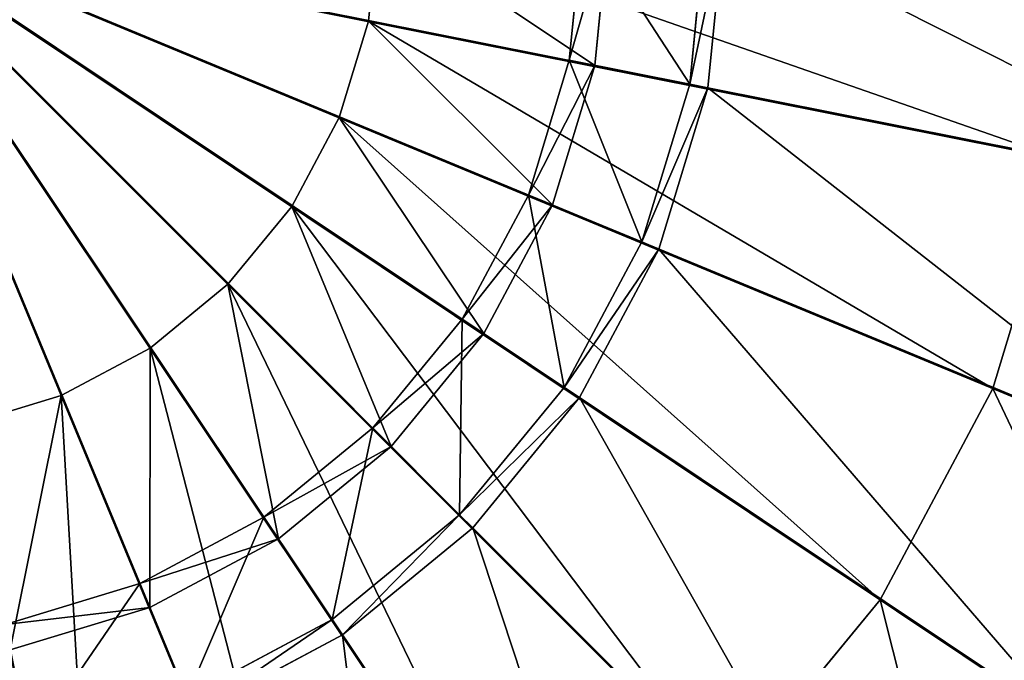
# Model space of a CAD drawing. Extents: x 0 to 35.8, y 0 to 27.5.
# Tile 264 of 285: x 29.5 to 30.8, y 17.6 to 18.4. Entities that reach past the tile are written whole.
import ezdxf

# ---------------------------------------------------------------- set-up
doc = ezdxf.new("R2010")
doc.units = 0
doc.header["$MEASUREMENT"] = 0
doc.layers.get('0').update_dxf_attribs({"color": 13, "linetype": 'CONTINUOUS'})
for name, color, linetype in [('GAS_ELEMENTS_2', 254, 'CONTINUOUS'), ('GAS_ELEMENTS_2_1', 250, 'CONTINUOUS'), ('RGM8058UC_-_BODY', 252, 'CONTINUOUS')]:
    doc.layers.add(name, color=color, linetype=linetype)

# ---------------------------------------------------------------- blocks, each defined once
blk = doc.blocks.new('RGM8658UC_TRADECAD_V06_DXF')
at = {"layer": 'GAS_ELEMENTS_2', "color": 0}
for p, q in [((30.0666, 16.6233, 6.0313), (29.2675, 18.5524, 6.0313)), ((30.0666, 16.6233, 6.0313), (29.2675, 18.5524, 6.0313)), ((30.4276, 16.8163, 6.0313), (29.2675, 18.5524, 6.0313)), ((30.4276, 16.8163, 6.0313), (29.2675, 18.5524, 6.0313)), ((30.744, 17.0759, 6.0313), (29.2675, 18.5524, 6.0313)), ((30.744, 17.0759, 6.0313), (29.2675, 18.5524, 6.0313)), ((31.0037, 17.3923, 6.0313), (29.2675, 18.5524, 6.0313)), ((31.0037, 17.3923, 6.0313), (29.2675, 18.5524, 6.0313)), ((31.1966, 17.7533, 6.0313), (29.2675, 18.5524, 6.0313)), ((31.1966, 17.7533, 6.0313), (29.2675, 18.5524, 6.0313)), ((31.3154, 18.145, 6.0313), (29.2675, 18.5524, 6.0313)), ((31.3154, 18.145, 6.0313), (29.2675, 18.5524, 6.0313)), ((29.9267, 18.4216, 6.5366), (29.9396, 18.5527, 6.5366)), ((29.9267, 18.4216, 6.5366), (29.9396, 18.5527, 6.5366)), ((29.9267, 18.4216, 6.7104), (29.9396, 18.5527, 6.7104)), ((29.9267, 18.4216, 6.7104), (29.9396, 18.5527, 6.7104)), ((30.2073, 18.5536, 7.2614), (30.1892, 18.3704, 7.2614)), ((30.1892, 18.3704, 7.0512), (30.2073, 18.5536, 7.0512)), ((30.1892, 18.3704, 7.0512), (30.2073, 18.5536, 7.0512)), ((30.2073, 18.5536, 7.2614), (30.1892, 18.3704, 7.2614)), ((30.2226, 18.3638, 6.7104), (30.2413, 18.5536, 6.7104)), ((30.2226, 18.3638, 6.7104), (30.2413, 18.5536, 6.7104)), ((30.3468, 18.3391, 7.2614), (30.3679, 18.5536, 7.2614)), ((30.3468, 18.3391, 7.2614), (30.3679, 18.5536, 7.2614)), ((29.8884, 18.2956, 6.5366), (29.9267, 18.4216, 6.5366)), ((29.8884, 18.2956, 6.5366), (29.9267, 18.4216, 6.5366)), ((29.8884, 18.2956, 6.7104), (29.9267, 18.4216, 6.7104)), ((29.8884, 18.2956, 6.7104), (29.9267, 18.4216, 6.7104)), ((29.9267, 18.4216, 6.5366), (30.8342, 18.2407, 6.5366)), ((29.9267, 18.4216, 6.5366), (30.8342, 18.2407, 6.5366)), ((29.9267, 18.4216, 6.7104), (29.9267, 18.4216, 6.5366)), ((29.9267, 18.4216, 6.7104), (29.9267, 18.4216, 6.5366)), ((30.2226, 18.3638, 6.7104), (29.9267, 18.4216, 6.7104)), ((30.2226, 18.3638, 6.7104), (29.9267, 18.4216, 6.7104)), ((30.1892, 18.3704, 7.2614), (30.1358, 18.1942, 7.2614)), ((30.1358, 18.1942, 7.0512), (30.1892, 18.3704, 7.0512)), ((30.1358, 18.1942, 7.0512), (30.1892, 18.3704, 7.0512)), ((30.1892, 18.3704, 7.2614), (30.1358, 18.1942, 7.2614)), ((30.1892, 18.3704, 7.2614), (30.3468, 18.3391, 7.2614)), ((30.1892, 18.3704, 7.2614), (30.3468, 18.3391, 7.2614)), ((30.1892, 18.3704, 7.0512), (30.2226, 18.3638, 6.7104)), ((30.1892, 18.3704, 7.0512), (30.2226, 18.3638, 6.7104)), ((30.1892, 18.3704, 7.2614), (30.1892, 18.3704, 7.0512)), ((30.1892, 18.3704, 7.2614), (30.1892, 18.3704, 7.0512)), ((30.1672, 18.1812, 6.7104), (30.2226, 18.3638, 6.7104)), ((30.1672, 18.1812, 6.7104), (30.2226, 18.3638, 6.7104)), ((30.2842, 18.1328, 7.2614), (30.3468, 18.3391, 7.2614)), ((30.2842, 18.1328, 7.2614), (30.3468, 18.3391, 7.2614)), ((30.3468, 18.3391, 7.2614), (30.3705, 18.3344, 7.444)), ((30.3468, 18.3391, 7.2614), (30.3705, 18.3344, 7.444)), ((29.8263, 18.1794, 6.5366), (29.8884, 18.2956, 6.5366)), ((29.8263, 18.1794, 6.5366), (29.8884, 18.2956, 6.5366)), ((29.8263, 18.1794, 6.7104), (29.8884, 18.2956, 6.7104)), ((29.8263, 18.1794, 6.7104), (29.8884, 18.2956, 6.7104)), ((29.8884, 18.2956, 6.5366), (30.7433, 17.9411, 6.5366)), ((29.8884, 18.2956, 6.5366), (30.7433, 17.9411, 6.5366)), ((29.8884, 18.2956, 6.7104), (29.8884, 18.2956, 6.5366)), ((29.8884, 18.2956, 6.7104), (29.8884, 18.2956, 6.5366)), ((30.1672, 18.1812, 6.7104), (29.8884, 18.2956, 6.7104)), ((30.1672, 18.1812, 6.7104), (29.8884, 18.2956, 6.7104)), ((30.7433, 17.9411, 6.5366), (30.8342, 18.2407, 6.5366)), ((30.7433, 17.9411, 6.5366), (30.8342, 18.2407, 6.5366)), ((30.1358, 18.1942, 7.2614), (30.049, 18.0319, 7.2614)), ((30.049, 18.0319, 7.0512), (30.1358, 18.1942, 7.0512)), ((30.049, 18.0319, 7.0512), (30.1358, 18.1942, 7.0512)), ((30.1358, 18.1942, 7.2614), (30.049, 18.0319, 7.2614)), ((30.1358, 18.1942, 7.2614), (30.2842, 18.1328, 7.2614)), ((30.1358, 18.1942, 7.2614), (30.2842, 18.1328, 7.2614)), ((30.1358, 18.1942, 7.0512), (30.1672, 18.1812, 6.7104)), ((30.1358, 18.1942, 7.0512), (30.1672, 18.1812, 6.7104)), ((30.1358, 18.1942, 7.2614), (30.1358, 18.1942, 7.0512)), ((30.1358, 18.1942, 7.2614), (30.1358, 18.1942, 7.0512)), ((29.7428, 18.0776, 6.5366), (29.8263, 18.1794, 6.5366)), ((29.7428, 18.0776, 6.5366), (29.8263, 18.1794, 6.5366)), ((29.7428, 18.0776, 6.7104), (29.8263, 18.1794, 6.7104)), ((29.7428, 18.0776, 6.7104), (29.8263, 18.1794, 6.7104)), ((29.8263, 18.1794, 6.5366), (30.5957, 17.6649, 6.5366)), ((29.8263, 18.1794, 6.5366), (30.5957, 17.6649, 6.5366)), ((29.8263, 18.1794, 6.7104), (29.8263, 18.1794, 6.5366)), ((29.8263, 18.1794, 6.7104), (29.8263, 18.1794, 6.5366)), ((30.0773, 18.013, 6.7104), (29.8263, 18.1794, 6.7104)), ((30.0773, 18.013, 6.7104), (29.8263, 18.1794, 6.7104)), ((30.0773, 18.013, 6.7104), (30.1672, 18.1812, 6.7104)), ((30.0773, 18.013, 6.7104), (30.1672, 18.1812, 6.7104)), ((30.1826, 17.9426, 7.2614), (30.2842, 18.1328, 7.2614)), ((30.1826, 17.9426, 7.2614), (30.2842, 18.1328, 7.2614)), ((30.2842, 18.1328, 7.2614), (30.3065, 18.1235, 7.444)), ((30.2842, 18.1328, 7.2614), (30.3065, 18.1235, 7.444)), ((29.641, 17.994, 6.5366), (29.7428, 18.0776, 6.5366)), ((29.641, 17.994, 6.5366), (29.7428, 18.0776, 6.5366)), ((29.641, 17.994, 6.7104), (29.7428, 18.0776, 6.7104)), ((29.641, 17.994, 6.7104), (29.7428, 18.0776, 6.7104)), ((29.7428, 18.0776, 6.5366), (30.397, 17.4229, 6.5366)), ((29.7428, 18.0776, 6.5366), (30.397, 17.4229, 6.5366)), ((29.7428, 18.0776, 6.7104), (29.7428, 18.0776, 6.5366)), ((29.7428, 18.0776, 6.7104), (29.7428, 18.0776, 6.5366)), ((29.9563, 17.8655, 6.7104), (29.7428, 18.0776, 6.7104)), ((29.9563, 17.8655, 6.7104), (29.7428, 18.0776, 6.7104)), ((30.049, 18.0319, 7.2614), (29.9322, 17.8896, 7.2614)), ((29.9322, 17.8896, 7.0512), (30.049, 18.0319, 7.0512)), ((29.9322, 17.8896, 7.0512), (30.049, 18.0319, 7.0512)), ((30.049, 18.0319, 7.2614), (29.9322, 17.8896, 7.2614)), ((30.049, 18.0319, 7.2614), (30.1826, 17.9426, 7.2614)), ((30.049, 18.0319, 7.2614), (30.1826, 17.9426, 7.2614)), ((30.049, 18.0319, 7.0512), (30.0773, 18.013, 6.7104)), ((30.049, 18.0319, 7.0512), (30.0773, 18.013, 6.7104)), ((30.049, 18.0319, 7.2614), (30.049, 18.0319, 7.0512)), ((30.049, 18.0319, 7.2614), (30.049, 18.0319, 7.0512)), ((29.9563, 17.8655, 6.7104), (30.0773, 18.013, 6.7104)), ((29.9563, 17.8655, 6.7104), (30.0773, 18.013, 6.7104)), ((29.5248, 17.932, 6.5366), (29.641, 17.994, 6.5366)), ((29.5248, 17.932, 6.5366), (29.641, 17.994, 6.5366)), ((29.5248, 17.932, 6.7104), (29.641, 17.994, 6.7104)), ((29.5248, 17.932, 6.7104), (29.641, 17.994, 6.7104)), ((29.641, 17.994, 6.5366), (30.155, 17.2242, 6.5366)), ((29.641, 17.994, 6.5366), (30.155, 17.2242, 6.5366)), ((29.641, 17.994, 6.7104), (29.641, 17.994, 6.5366)), ((29.641, 17.994, 6.7104), (29.641, 17.994, 6.5366)), ((29.8088, 17.7445, 6.7104), (29.641, 17.994, 6.7104)), ((29.8088, 17.7445, 6.7104), (29.641, 17.994, 6.7104)), ((30.0458, 17.776, 7.2614), (30.1826, 17.9426, 7.2614)), ((30.0458, 17.776, 7.2614), (30.1826, 17.9426, 7.2614)), ((30.1826, 17.9426, 7.2614), (30.2027, 17.9292, 7.444)), ((30.1826, 17.9426, 7.2614), (30.2027, 17.9292, 7.444)), ((29.3988, 17.8937, 6.5366), (29.5248, 17.932, 6.5366)), ((29.3988, 17.8937, 6.5366), (29.5248, 17.932, 6.5366)), ((29.3988, 17.8937, 6.7104), (29.5248, 17.932, 6.7104)), ((29.3988, 17.8937, 6.7104), (29.5248, 17.932, 6.7104)), ((29.5248, 17.932, 6.5366), (29.8788, 17.0766, 6.5366)), ((29.5248, 17.932, 6.5366), (29.8788, 17.0766, 6.5366)), ((29.5248, 17.932, 6.7104), (29.5248, 17.932, 6.5366)), ((29.5248, 17.932, 6.7104), (29.5248, 17.932, 6.5366)), ((29.6406, 17.6546, 6.7104), (29.5248, 17.932, 6.7104)), ((29.6406, 17.6546, 6.7104), (29.5248, 17.932, 6.7104)), ((30.5957, 17.6649, 6.5366), (30.7433, 17.9411, 6.5366)), ((30.5957, 17.6649, 6.5366), (30.7433, 17.9411, 6.5366)), ((30.7433, 17.9411, 6.5366), (31.1966, 17.7533, 6.0313)), ((30.7433, 17.9411, 6.5366), (31.1966, 17.7533, 6.0313)), ((29.9322, 17.8896, 7.2614), (29.7899, 17.7728, 7.2614)), ((29.7899, 17.7728, 7.0512), (29.9322, 17.8896, 7.0512)), ((29.7899, 17.7728, 7.0512), (29.9322, 17.8896, 7.0512)), ((29.9322, 17.8896, 7.2614), (29.7899, 17.7728, 7.2614)), ((29.9322, 17.8896, 7.2614), (30.0458, 17.776, 7.2614)), ((29.9322, 17.8896, 7.2614), (30.0458, 17.776, 7.2614)), ((29.9322, 17.8896, 7.0512), (29.9563, 17.8655, 6.7104)), ((29.9322, 17.8896, 7.0512), (29.9563, 17.8655, 6.7104)), ((29.9322, 17.8896, 7.2614), (29.9322, 17.8896, 7.0512)), ((29.9322, 17.8896, 7.2614), (29.9322, 17.8896, 7.0512)), ((29.8088, 17.7445, 6.7104), (29.9563, 17.8655, 6.7104)), ((29.8088, 17.7445, 6.7104), (29.9563, 17.8655, 6.7104)), ((29.8792, 17.6392, 7.2614), (30.0458, 17.776, 7.2614)), ((29.8792, 17.6392, 7.2614), (30.0458, 17.776, 7.2614)), ((30.0458, 17.776, 7.2614), (30.0629, 17.7589, 7.444)), ((30.0458, 17.776, 7.2614), (30.0629, 17.7589, 7.444)), ((29.7899, 17.7728, 7.2614), (29.6276, 17.686, 7.2614)), ((29.6276, 17.686, 7.0512), (29.7899, 17.7728, 7.0512)), ((29.6276, 17.686, 7.0512), (29.7899, 17.7728, 7.0512)), ((29.7899, 17.7728, 7.2614), (29.6276, 17.686, 7.2614)), ((29.7899, 17.7728, 7.2614), (29.8792, 17.6392, 7.2614)), ((29.7899, 17.7728, 7.2614), (29.8792, 17.6392, 7.2614)), ((29.7899, 17.7728, 7.0512), (29.8088, 17.7445, 6.7104)), ((29.7899, 17.7728, 7.0512), (29.8088, 17.7445, 6.7104)), ((29.7899, 17.7728, 7.2614), (29.7899, 17.7728, 7.0512)), ((29.7899, 17.7728, 7.2614), (29.7899, 17.7728, 7.0512)), ((29.6406, 17.6546, 6.7104), (29.8088, 17.7445, 6.7104)), ((29.6406, 17.6546, 6.7104), (29.8088, 17.7445, 6.7104)), ((29.6276, 17.686, 7.2614), (29.4514, 17.6326, 7.2614)), ((29.4514, 17.6326, 7.0512), (29.6276, 17.686, 7.0512)), ((29.4514, 17.6326, 7.0512), (29.6276, 17.686, 7.0512)), ((29.6276, 17.686, 7.2614), (29.4514, 17.6326, 7.2614)), ((29.6276, 17.686, 7.2614), (29.689, 17.5376, 7.2614)), ((29.6276, 17.686, 7.2614), (29.689, 17.5376, 7.2614)), ((29.6276, 17.686, 7.0512), (29.6406, 17.6546, 6.7104)), ((29.6276, 17.686, 7.0512), (29.6406, 17.6546, 6.7104)), ((29.6276, 17.686, 7.2614), (29.6276, 17.686, 7.0512)), ((29.6276, 17.686, 7.2614), (29.6276, 17.686, 7.0512)), ((30.397, 17.4229, 6.5366), (30.5957, 17.6649, 6.5366)), ((30.397, 17.4229, 6.5366), (30.5957, 17.6649, 6.5366)), ((30.5957, 17.6649, 6.5366), (31.0037, 17.3923, 6.0313)), ((30.5957, 17.6649, 6.5366), (31.0037, 17.3923, 6.0313)), ((29.458, 17.5992, 6.7104), (29.6406, 17.6546, 6.7104)), ((29.458, 17.5992, 6.7104), (29.6406, 17.6546, 6.7104)), ((29.689, 17.5376, 7.2614), (29.8792, 17.6392, 7.2614)), ((29.689, 17.5376, 7.2614), (29.8792, 17.6392, 7.2614)), ((29.8792, 17.6392, 7.2614), (29.8926, 17.6191, 7.444)), ((29.8792, 17.6392, 7.2614), (29.8926, 17.6191, 7.444))]:
    blk.add_line(p, q, dxfattribs=at)
at = {"layer": 'GAS_ELEMENTS_2_1', "color": 0}
for p, q in [((31.0428, 18.2006, 7.6431), (29.2682, 18.5536, 7.6431)), ((30.9398, 17.8612, 7.6431), (29.2682, 18.5536, 7.6431)), ((31.0428, 18.2006, 7.6431), (29.2682, 18.5536, 7.6431)), ((30.7726, 17.5484, 7.6431), (29.2682, 18.5536, 7.6431)), ((30.9398, 17.8612, 7.6431), (29.2682, 18.5536, 7.6431)), ((30.5476, 17.2742, 7.6431), (29.2682, 18.5536, 7.6431)), ((30.7726, 17.5484, 7.6431), (29.2682, 18.5536, 7.6431)), ((30.2734, 17.0492, 7.6431), (29.2682, 18.5536, 7.6431)), ((30.5476, 17.2742, 7.6431), (29.2682, 18.5536, 7.6431)), ((29.9606, 16.882, 7.6431), (29.2682, 18.5536, 7.6431)), ((30.2734, 17.0492, 7.6431), (29.2682, 18.5536, 7.6431)), ((29.9606, 16.882, 7.6431), (29.2682, 18.5536, 7.6431)), ((30.3705, 18.3344, 7.444), (30.3921, 18.5536, 7.444)), ((30.3705, 18.3344, 7.444), (30.3921, 18.5536, 7.444)), ((30.3065, 18.1235, 7.444), (30.3705, 18.3344, 7.444)), ((30.3065, 18.1235, 7.444), (30.3705, 18.3344, 7.444)), ((30.3705, 18.3344, 7.444), (31.1245, 18.1844, 7.444)), ((30.3705, 18.3344, 7.444), (31.1245, 18.1844, 7.444)), ((30.2027, 17.9292, 7.444), (30.3065, 18.1235, 7.444)), ((30.2027, 17.9292, 7.444), (30.3065, 18.1235, 7.444)), ((30.3065, 18.1235, 7.444), (31.0168, 17.8293, 7.444)), ((30.3065, 18.1235, 7.444), (31.0168, 17.8293, 7.444)), ((30.0629, 17.7589, 7.444), (30.2027, 17.9292, 7.444)), ((30.0629, 17.7589, 7.444), (30.2027, 17.9292, 7.444)), ((30.2027, 17.9292, 7.444), (30.8419, 17.5021, 7.444)), ((30.2027, 17.9292, 7.444), (30.8419, 17.5021, 7.444)), ((29.8926, 17.6191, 7.444), (30.0629, 17.7589, 7.444)), ((29.8926, 17.6191, 7.444), (30.0629, 17.7589, 7.444)), ((30.0629, 17.7589, 7.444), (30.6065, 17.2153, 7.444)), ((30.0629, 17.7589, 7.444), (30.6065, 17.2153, 7.444)), ((29.6983, 17.5153, 7.444), (29.8926, 17.6191, 7.444)), ((29.6983, 17.5153, 7.444), (29.8926, 17.6191, 7.444)), ((29.8926, 17.6191, 7.444), (30.3197, 16.9799, 7.444)), ((29.8926, 17.6191, 7.444), (30.3197, 16.9799, 7.444))]:
    blk.add_line(p, q, dxfattribs=at)
at = {"layer": 'GAS_ELEMENTS_2', "color": 254}
mesh = blk.add_polyface(dxfattribs=at)
corners = [(29.6749, 16.5045, 6.0313), (29.2675, 18.5524, 6.0313), (29.2675, 16.4644, 6.0313)]
mesh.append_faces([[corners[k] for k in face] for face in [(0, 1, 2)]], dxfattribs={"color": 254})
mesh = blk.add_polyface(dxfattribs=at)
corners = [(30.0666, 16.6233, 6.0313), (29.2675, 18.5524, 6.0313), (29.6749, 16.5045, 6.0313)]
mesh.append_faces([[corners[k] for k in face] for face in [(0, 1, 2)]], dxfattribs={"color": 254})
mesh = blk.add_polyface(dxfattribs=at)
corners = [(30.4276, 16.8163, 6.0313), (29.2675, 18.5524, 6.0313), (30.0666, 16.6233, 6.0313)]
mesh.append_faces([[corners[k] for k in face] for face in [(0, 1, 2)]], dxfattribs={"color": 254})
mesh = blk.add_polyface(dxfattribs=at)
corners = [(30.744, 17.0759, 6.0313), (29.2675, 18.5524, 6.0313), (30.4276, 16.8163, 6.0313)]
mesh.append_faces([[corners[k] for k in face] for face in [(0, 1, 2)]], dxfattribs={"color": 254})
mesh = blk.add_polyface(dxfattribs=at)
corners = [(31.0037, 17.3923, 6.0313), (29.2675, 18.5524, 6.0313), (30.744, 17.0759, 6.0313)]
mesh.append_faces([[corners[k] for k in face] for face in [(0, 1, 2)]], dxfattribs={"color": 254})
mesh = blk.add_polyface(dxfattribs=at)
corners = [(31.1966, 17.7533, 6.0313), (29.2675, 18.5524, 6.0313), (31.0037, 17.3923, 6.0313)]
mesh.append_faces([[corners[k] for k in face] for face in [(0, 1, 2)]], dxfattribs={"color": 254})
mesh = blk.add_polyface(dxfattribs=at)
corners = [(31.3154, 18.145, 6.0313), (29.2675, 18.5524, 6.0313), (31.1966, 17.7533, 6.0313)]
mesh.append_faces([[corners[k] for k in face] for face in [(0, 1, 2)]], dxfattribs={"color": 254})
mesh = blk.add_polyface(dxfattribs=at)
corners = [(31.3555, 18.5524, 6.0313), (29.2675, 18.5524, 6.0313), (31.3154, 18.145, 6.0313)]
mesh.append_faces([[corners[k] for k in face] for face in [(0, 1, 2)]], dxfattribs={"color": 254})
mesh = blk.add_polyface(dxfattribs=at)
corners = [(30.2226, 18.3638, 6.7104), (29.9396, 18.5527, 6.7104), (29.9267, 18.4216, 6.7104), (30.2413, 18.5536, 6.7104)]
mesh.append_faces([[corners[k] for k in face] for face in [(0, 1, 2), (1, 0, 3)]], dxfattribs={"vtx0": -1, "color": 254})
mesh = blk.add_polyface(dxfattribs=at)
corners = [(29.9396, 18.5527, 6.5366), (30.8342, 18.2407, 6.5366), (29.9267, 18.4216, 6.5366), (30.8649, 18.5524, 6.5366)]
mesh.append_faces([[corners[k] for k in face] for face in [(0, 1, 2), (1, 0, 3)]], dxfattribs={"vtx0": -1, "color": 254})
mesh = blk.add_polyface(dxfattribs=at)
corners = [(29.9396, 18.5527, 6.7104), (29.9267, 18.4216, 6.5366), (29.9267, 18.4216, 6.7104), (29.9396, 18.5527, 6.5366)]
mesh.append_faces([[corners[k] for k in face] for face in [(0, 1, 2), (1, 0, 3)]], dxfattribs={"vtx0": -1, "color": 254})
mesh = blk.add_polyface(dxfattribs=at)
corners = [(30.3468, 18.3391, 7.2614), (30.2073, 18.5536, 7.2614), (30.1892, 18.3704, 7.2614), (30.3679, 18.5536, 7.2614)]
mesh.append_faces([[corners[k] for k in face] for face in [(0, 1, 2), (1, 0, 3)]], dxfattribs={"vtx0": -1, "color": 254})
mesh = blk.add_polyface(dxfattribs=at)
corners = [(30.1892, 18.3704, 7.0512), (30.2413, 18.5536, 6.7104), (30.2226, 18.3638, 6.7104), (30.2073, 18.5536, 7.0512)]
mesh.append_faces([[corners[k] for k in face] for face in [(0, 1, 2), (1, 0, 3)]], dxfattribs={"vtx0": -1, "color": 254})
mesh = blk.add_polyface(dxfattribs=at)
corners = [(30.2073, 18.5536, 7.2614), (30.1892, 18.3704, 7.0512), (30.1892, 18.3704, 7.2614), (30.2073, 18.5536, 7.0512)]
mesh.append_faces([[corners[k] for k in face] for face in [(0, 1, 2), (1, 0, 3)]], dxfattribs={"vtx0": -1, "color": 254})
mesh = blk.add_polyface(dxfattribs=at)
corners = [(30.3921, 18.5536, 7.444), (30.3468, 18.3391, 7.2614), (30.3705, 18.3344, 7.444), (30.3679, 18.5536, 7.2614)]
mesh.append_faces([[corners[k] for k in face] for face in [(0, 1, 2), (1, 0, 3)]], dxfattribs={"vtx0": -1, "color": 254})
mesh = blk.add_polyface(dxfattribs=at)
corners = [(29.9267, 18.4216, 6.5366), (30.7433, 17.9411, 6.5366), (29.8884, 18.2956, 6.5366), (30.8342, 18.2407, 6.5366)]
mesh.append_faces([[corners[k] for k in face] for face in [(0, 1, 2), (1, 0, 3)]], dxfattribs={"vtx0": -1, "color": 254})
mesh = blk.add_polyface(dxfattribs=at)
corners = [(29.9267, 18.4216, 6.7104), (29.8884, 18.2956, 6.5366), (29.8884, 18.2956, 6.7104), (29.9267, 18.4216, 6.5366)]
mesh.append_faces([[corners[k] for k in face] for face in [(0, 1, 2), (1, 0, 3)]], dxfattribs={"vtx0": -1, "color": 254})
mesh = blk.add_polyface(dxfattribs=at)
corners = [(30.1672, 18.1812, 6.7104), (29.9267, 18.4216, 6.7104), (29.8884, 18.2956, 6.7104), (30.2226, 18.3638, 6.7104)]
mesh.append_faces([[corners[k] for k in face] for face in [(0, 1, 2), (1, 0, 3)]], dxfattribs={"vtx0": -1, "color": 254})
mesh = blk.add_polyface(dxfattribs=at)
corners = [(30.2842, 18.1328, 7.2614), (30.1892, 18.3704, 7.2614), (30.1358, 18.1942, 7.2614), (30.3468, 18.3391, 7.2614)]
mesh.append_faces([[corners[k] for k in face] for face in [(0, 1, 2), (1, 0, 3)]], dxfattribs={"vtx0": -1, "color": 254})
mesh = blk.add_polyface(dxfattribs=at)
corners = [(30.1358, 18.1942, 7.0512), (30.2226, 18.3638, 6.7104), (30.1672, 18.1812, 6.7104), (30.1892, 18.3704, 7.0512)]
mesh.append_faces([[corners[k] for k in face] for face in [(0, 1, 2), (1, 0, 3)]], dxfattribs={"vtx0": -1, "color": 254})
mesh = blk.add_polyface(dxfattribs=at)
corners = [(30.1892, 18.3704, 7.2614), (30.1358, 18.1942, 7.0512), (30.1358, 18.1942, 7.2614), (30.1892, 18.3704, 7.0512)]
mesh.append_faces([[corners[k] for k in face] for face in [(0, 1, 2), (1, 0, 3)]], dxfattribs={"vtx0": -1, "color": 254})
mesh = blk.add_polyface(dxfattribs=at)
corners = [(30.3705, 18.3344, 7.444), (30.2842, 18.1328, 7.2614), (30.3065, 18.1235, 7.444), (30.3468, 18.3391, 7.2614)]
mesh.append_faces([[corners[k] for k in face] for face in [(0, 1, 2), (1, 0, 3)]], dxfattribs={"vtx0": -1, "color": 254})
mesh = blk.add_polyface(dxfattribs=at)
corners = [(29.8884, 18.2956, 6.5366), (30.5957, 17.6649, 6.5366), (29.8263, 18.1794, 6.5366), (30.7433, 17.9411, 6.5366)]
mesh.append_faces([[corners[k] for k in face] for face in [(0, 1, 2), (1, 0, 3)]], dxfattribs={"vtx0": -1, "color": 254})
mesh = blk.add_polyface(dxfattribs=at)
corners = [(29.8884, 18.2956, 6.7104), (29.8263, 18.1794, 6.5366), (29.8263, 18.1794, 6.7104), (29.8884, 18.2956, 6.5366)]
mesh.append_faces([[corners[k] for k in face] for face in [(0, 1, 2), (1, 0, 3)]], dxfattribs={"vtx0": -1, "color": 254})
mesh = blk.add_polyface(dxfattribs=at)
corners = [(30.0773, 18.013, 6.7104), (29.8884, 18.2956, 6.7104), (29.8263, 18.1794, 6.7104), (30.1672, 18.1812, 6.7104)]
mesh.append_faces([[corners[k] for k in face] for face in [(0, 1, 2), (1, 0, 3)]], dxfattribs={"vtx0": -1, "color": 254})
mesh = blk.add_polyface(dxfattribs=at)
corners = [(30.8342, 18.2407, 6.5366), (31.1966, 17.7533, 6.0313), (30.7433, 17.9411, 6.5366), (31.3154, 18.145, 6.0313)]
mesh.append_faces([[corners[k] for k in face] for face in [(0, 1, 2), (1, 0, 3)]], dxfattribs={"vtx0": -1, "color": 254})
mesh = blk.add_polyface(dxfattribs=at)
corners = [(30.1826, 17.9426, 7.2614), (30.1358, 18.1942, 7.2614), (30.049, 18.0319, 7.2614), (30.2842, 18.1328, 7.2614)]
mesh.append_faces([[corners[k] for k in face] for face in [(0, 1, 2), (1, 0, 3)]], dxfattribs={"vtx0": -1, "color": 254})
mesh = blk.add_polyface(dxfattribs=at)
corners = [(30.049, 18.0319, 7.0512), (30.1672, 18.1812, 6.7104), (30.0773, 18.013, 6.7104), (30.1358, 18.1942, 7.0512)]
mesh.append_faces([[corners[k] for k in face] for face in [(0, 1, 2), (1, 0, 3)]], dxfattribs={"vtx0": -1, "color": 254})
mesh = blk.add_polyface(dxfattribs=at)
corners = [(30.1358, 18.1942, 7.2614), (30.049, 18.0319, 7.0512), (30.049, 18.0319, 7.2614), (30.1358, 18.1942, 7.0512)]
mesh.append_faces([[corners[k] for k in face] for face in [(0, 1, 2), (1, 0, 3)]], dxfattribs={"vtx0": -1, "color": 254})
mesh = blk.add_polyface(dxfattribs=at)
corners = [(29.8263, 18.1794, 6.5366), (30.397, 17.4229, 6.5366), (29.7428, 18.0776, 6.5366), (30.5957, 17.6649, 6.5366)]
mesh.append_faces([[corners[k] for k in face] for face in [(0, 1, 2), (1, 0, 3)]], dxfattribs={"vtx0": -1, "color": 254})
mesh = blk.add_polyface(dxfattribs=at)
corners = [(29.8263, 18.1794, 6.7104), (29.7428, 18.0776, 6.5366), (29.7428, 18.0776, 6.7104), (29.8263, 18.1794, 6.5366)]
mesh.append_faces([[corners[k] for k in face] for face in [(0, 1, 2), (1, 0, 3)]], dxfattribs={"vtx0": -1, "color": 254})
mesh = blk.add_polyface(dxfattribs=at)
corners = [(29.9563, 17.8655, 6.7104), (29.8263, 18.1794, 6.7104), (29.7428, 18.0776, 6.7104), (30.0773, 18.013, 6.7104)]
mesh.append_faces([[corners[k] for k in face] for face in [(0, 1, 2), (1, 0, 3)]], dxfattribs={"vtx0": -1, "color": 254})
mesh = blk.add_polyface(dxfattribs=at)
corners = [(30.3065, 18.1235, 7.444), (30.1826, 17.9426, 7.2614), (30.2027, 17.9292, 7.444), (30.2842, 18.1328, 7.2614)]
mesh.append_faces([[corners[k] for k in face] for face in [(0, 1, 2), (1, 0, 3)]], dxfattribs={"vtx0": -1, "color": 254})
mesh = blk.add_polyface(dxfattribs=at)
corners = [(29.7428, 18.0776, 6.5366), (30.155, 17.2242, 6.5366), (29.641, 17.994, 6.5366), (30.397, 17.4229, 6.5366)]
mesh.append_faces([[corners[k] for k in face] for face in [(0, 1, 2), (1, 0, 3)]], dxfattribs={"vtx0": -1, "color": 254})
mesh = blk.add_polyface(dxfattribs=at)
corners = [(29.641, 17.994, 6.7104), (29.7428, 18.0776, 6.5366), (29.641, 17.994, 6.5366), (29.7428, 18.0776, 6.7104)]
mesh.append_faces([[corners[k] for k in face] for face in [(0, 1, 2), (1, 0, 3)]], dxfattribs={"vtx0": -1, "color": 254})
mesh = blk.add_polyface(dxfattribs=at)
corners = [(29.8088, 17.7445, 6.7104), (29.7428, 18.0776, 6.7104), (29.641, 17.994, 6.7104), (29.9563, 17.8655, 6.7104)]
mesh.append_faces([[corners[k] for k in face] for face in [(0, 1, 2), (1, 0, 3)]], dxfattribs={"vtx0": -1, "color": 254})
mesh = blk.add_polyface(dxfattribs=at)
corners = [(30.0458, 17.776, 7.2614), (30.049, 18.0319, 7.2614), (29.9322, 17.8896, 7.2614), (30.1826, 17.9426, 7.2614)]
mesh.append_faces([[corners[k] for k in face] for face in [(0, 1, 2), (1, 0, 3)]], dxfattribs={"vtx0": -1, "color": 254})
mesh = blk.add_polyface(dxfattribs=at)
corners = [(29.9322, 17.8896, 7.0512), (30.0773, 18.013, 6.7104), (29.9563, 17.8655, 6.7104), (30.049, 18.0319, 7.0512)]
mesh.append_faces([[corners[k] for k in face] for face in [(0, 1, 2), (1, 0, 3)]], dxfattribs={"vtx0": -1, "color": 254})
mesh = blk.add_polyface(dxfattribs=at)
corners = [(30.049, 18.0319, 7.2614), (29.9322, 17.8896, 7.0512), (29.9322, 17.8896, 7.2614), (30.049, 18.0319, 7.0512)]
mesh.append_faces([[corners[k] for k in face] for face in [(0, 1, 2), (1, 0, 3)]], dxfattribs={"vtx0": -1, "color": 254})
mesh = blk.add_polyface(dxfattribs=at)
corners = [(29.641, 17.994, 6.5366), (29.8788, 17.0766, 6.5366), (29.5248, 17.932, 6.5366), (30.155, 17.2242, 6.5366)]
mesh.append_faces([[corners[k] for k in face] for face in [(0, 1, 2), (1, 0, 3)]], dxfattribs={"vtx0": -1, "color": 254})
mesh = blk.add_polyface(dxfattribs=at)
corners = [(29.5248, 17.932, 6.7104), (29.641, 17.994, 6.5366), (29.5248, 17.932, 6.5366), (29.641, 17.994, 6.7104)]
mesh.append_faces([[corners[k] for k in face] for face in [(0, 1, 2), (1, 0, 3)]], dxfattribs={"vtx0": -1, "color": 254})
mesh = blk.add_polyface(dxfattribs=at)
corners = [(29.6406, 17.6546, 6.7104), (29.641, 17.994, 6.7104), (29.5248, 17.932, 6.7104), (29.8088, 17.7445, 6.7104)]
mesh.append_faces([[corners[k] for k in face] for face in [(0, 1, 2), (1, 0, 3)]], dxfattribs={"vtx0": -1, "color": 254})
mesh = blk.add_polyface(dxfattribs=at)
corners = [(30.2027, 17.9292, 7.444), (30.0458, 17.776, 7.2614), (30.0629, 17.7589, 7.444), (30.1826, 17.9426, 7.2614)]
mesh.append_faces([[corners[k] for k in face] for face in [(0, 1, 2), (1, 0, 3)]], dxfattribs={"vtx0": -1, "color": 254})
mesh = blk.add_polyface(dxfattribs=at)
corners = [(29.5248, 17.932, 6.5366), (29.5792, 16.9857, 6.5366), (29.3988, 17.8937, 6.5366), (29.8788, 17.0766, 6.5366)]
mesh.append_faces([[corners[k] for k in face] for face in [(0, 1, 2), (1, 0, 3)]], dxfattribs={"vtx0": -1, "color": 254})
mesh = blk.add_polyface(dxfattribs=at)
corners = [(29.3988, 17.8937, 6.7104), (29.5248, 17.932, 6.5366), (29.3988, 17.8937, 6.5366), (29.5248, 17.932, 6.7104)]
mesh.append_faces([[corners[k] for k in face] for face in [(0, 1, 2), (1, 0, 3)]], dxfattribs={"vtx0": -1, "color": 254})
mesh = blk.add_polyface(dxfattribs=at)
corners = [(29.458, 17.5992, 6.7104), (29.5248, 17.932, 6.7104), (29.3988, 17.8937, 6.7104), (29.6406, 17.6546, 6.7104)]
mesh.append_faces([[corners[k] for k in face] for face in [(0, 1, 2), (1, 0, 3)]], dxfattribs={"vtx0": -1, "color": 254})
mesh = blk.add_polyface(dxfattribs=at)
corners = [(30.7433, 17.9411, 6.5366), (31.0037, 17.3923, 6.0313), (30.5957, 17.6649, 6.5366), (31.1966, 17.7533, 6.0313)]
mesh.append_faces([[corners[k] for k in face] for face in [(0, 1, 2), (1, 0, 3)]], dxfattribs={"vtx0": -1, "color": 254})
mesh = blk.add_polyface(dxfattribs=at)
corners = [(29.2677, 17.8808, 6.5366), (29.5792, 16.9857, 6.5366), (29.2675, 16.955, 6.5366), (29.3988, 17.8937, 6.5366)]
mesh.append_faces([[corners[k] for k in face] for face in [(0, 1, 2), (1, 0, 3)]], dxfattribs={"vtx0": -1, "color": 254})
mesh = blk.add_polyface(dxfattribs=at)
corners = [(29.8792, 17.6392, 7.2614), (29.9322, 17.8896, 7.2614), (29.7899, 17.7728, 7.2614), (30.0458, 17.776, 7.2614)]
mesh.append_faces([[corners[k] for k in face] for face in [(0, 1, 2), (1, 0, 3)]], dxfattribs={"vtx0": -1, "color": 254})
mesh = blk.add_polyface(dxfattribs=at)
corners = [(29.7899, 17.7728, 7.0512), (29.9563, 17.8655, 6.7104), (29.8088, 17.7445, 6.7104), (29.9322, 17.8896, 7.0512)]
mesh.append_faces([[corners[k] for k in face] for face in [(0, 1, 2), (1, 0, 3)]], dxfattribs={"vtx0": -1, "color": 254})
mesh = blk.add_polyface(dxfattribs=at)
corners = [(29.7899, 17.7728, 7.2614), (29.9322, 17.8896, 7.0512), (29.7899, 17.7728, 7.0512), (29.9322, 17.8896, 7.2614)]
mesh.append_faces([[corners[k] for k in face] for face in [(0, 1, 2), (1, 0, 3)]], dxfattribs={"vtx0": -1, "color": 254})
mesh = blk.add_polyface(dxfattribs=at)
corners = [(29.8926, 17.6191, 7.444), (30.0458, 17.776, 7.2614), (29.8792, 17.6392, 7.2614), (30.0629, 17.7589, 7.444)]
mesh.append_faces([[corners[k] for k in face] for face in [(0, 1, 2), (1, 0, 3)]], dxfattribs={"vtx0": -1, "color": 254})
mesh = blk.add_polyface(dxfattribs=at)
corners = [(29.689, 17.5376, 7.2614), (29.7899, 17.7728, 7.2614), (29.6276, 17.686, 7.2614), (29.8792, 17.6392, 7.2614)]
mesh.append_faces([[corners[k] for k in face] for face in [(0, 1, 2), (1, 0, 3)]], dxfattribs={"vtx0": -1, "color": 254})
mesh = blk.add_polyface(dxfattribs=at)
corners = [(29.6276, 17.686, 7.0512), (29.8088, 17.7445, 6.7104), (29.6406, 17.6546, 6.7104), (29.7899, 17.7728, 7.0512)]
mesh.append_faces([[corners[k] for k in face] for face in [(0, 1, 2), (1, 0, 3)]], dxfattribs={"vtx0": -1, "color": 254})
mesh = blk.add_polyface(dxfattribs=at)
corners = [(29.6276, 17.686, 7.2614), (29.7899, 17.7728, 7.0512), (29.6276, 17.686, 7.0512), (29.7899, 17.7728, 7.2614)]
mesh.append_faces([[corners[k] for k in face] for face in [(0, 1, 2), (1, 0, 3)]], dxfattribs={"vtx0": -1, "color": 254})
mesh = blk.add_polyface(dxfattribs=at)
corners = [(29.4827, 17.475, 7.2614), (29.6276, 17.686, 7.2614), (29.4514, 17.6326, 7.2614), (29.689, 17.5376, 7.2614)]
mesh.append_faces([[corners[k] for k in face] for face in [(0, 1, 2), (1, 0, 3)]], dxfattribs={"vtx0": -1, "color": 254})
mesh = blk.add_polyface(dxfattribs=at)
corners = [(29.4514, 17.6326, 7.0512), (29.6406, 17.6546, 6.7104), (29.458, 17.5992, 6.7104), (29.6276, 17.686, 7.0512)]
mesh.append_faces([[corners[k] for k in face] for face in [(0, 1, 2), (1, 0, 3)]], dxfattribs={"vtx0": -1, "color": 254})
mesh = blk.add_polyface(dxfattribs=at)
corners = [(29.4514, 17.6326, 7.2614), (29.6276, 17.686, 7.0512), (29.4514, 17.6326, 7.0512), (29.6276, 17.686, 7.2614)]
mesh.append_faces([[corners[k] for k in face] for face in [(0, 1, 2), (1, 0, 3)]], dxfattribs={"vtx0": -1, "color": 254})
mesh = blk.add_polyface(dxfattribs=at)
corners = [(30.5957, 17.6649, 6.5366), (30.744, 17.0759, 6.0313), (30.397, 17.4229, 6.5366), (31.0037, 17.3923, 6.0313)]
mesh.append_faces([[corners[k] for k in face] for face in [(0, 1, 2), (1, 0, 3)]], dxfattribs={"vtx0": -1, "color": 254})
mesh = blk.add_polyface(dxfattribs=at)
corners = [(29.4827, 17.475, 7.2614), (29.2682, 17.6145, 7.2614), (29.2682, 17.4539, 7.2614), (29.4514, 17.6326, 7.2614)]
mesh.append_faces([[corners[k] for k in face] for face in [(0, 1, 2), (1, 0, 3)]], dxfattribs={"vtx0": -1, "color": 254})
mesh = blk.add_polyface(dxfattribs=at)
corners = [(29.6983, 17.5153, 7.444), (29.8792, 17.6392, 7.2614), (29.689, 17.5376, 7.2614), (29.8926, 17.6191, 7.444)]
mesh.append_faces([[corners[k] for k in face] for face in [(0, 1, 2), (1, 0, 3)]], dxfattribs={"vtx0": -1, "color": 254})
at = {"layer": 'GAS_ELEMENTS_2_1', "color": 250}
mesh = blk.add_polyface(dxfattribs=at)
corners = [(31.0776, 18.5536, 7.6431), (31.0428, 18.2006, 7.6431), (29.2682, 18.5536, 7.6431)]
mesh.append_faces([[corners[k] for k in face] for face in [(0, 1, 2)]], dxfattribs={"color": 250})
mesh = blk.add_polyface(dxfattribs=at)
corners = [(31.0428, 18.2006, 7.6431), (30.9398, 17.8612, 7.6431), (29.2682, 18.5536, 7.6431)]
mesh.append_faces([[corners[k] for k in face] for face in [(0, 1, 2)]], dxfattribs={"color": 250})
mesh = blk.add_polyface(dxfattribs=at)
corners = [(30.9398, 17.8612, 7.6431), (30.7726, 17.5484, 7.6431), (29.2682, 18.5536, 7.6431)]
mesh.append_faces([[corners[k] for k in face] for face in [(0, 1, 2)]], dxfattribs={"color": 250})
mesh = blk.add_polyface(dxfattribs=at)
corners = [(30.7726, 17.5484, 7.6431), (30.5476, 17.2742, 7.6431), (29.2682, 18.5536, 7.6431)]
mesh.append_faces([[corners[k] for k in face] for face in [(0, 1, 2)]], dxfattribs={"color": 250})
mesh = blk.add_polyface(dxfattribs=at)
corners = [(30.5476, 17.2742, 7.6431), (30.2734, 17.0492, 7.6431), (29.2682, 18.5536, 7.6431)]
mesh.append_faces([[corners[k] for k in face] for face in [(0, 1, 2)]], dxfattribs={"color": 250})
mesh = blk.add_polyface(dxfattribs=at)
corners = [(30.2734, 17.0492, 7.6431), (29.9606, 16.882, 7.6431), (29.2682, 18.5536, 7.6431)]
mesh.append_faces([[corners[k] for k in face] for face in [(0, 1, 2)]], dxfattribs={"color": 250})
mesh = blk.add_polyface(dxfattribs=at)
corners = [(29.9606, 16.882, 7.6431), (29.6212, 16.779, 7.6431), (29.2682, 18.5536, 7.6431)]
mesh.append_faces([[corners[k] for k in face] for face in [(0, 1, 2)]], dxfattribs={"color": 250})
mesh = blk.add_polyface(dxfattribs=at)
corners = [(29.6212, 16.779, 7.6431), (29.2682, 16.7442, 7.6431), (29.2682, 18.5536, 7.6431)]
mesh.append_faces([[corners[k] for k in face] for face in [(0, 1, 2)]], dxfattribs={"color": 250})
mesh = blk.add_polyface(dxfattribs=at)
corners = [(31.1245, 18.1844, 7.444), (30.3921, 18.5536, 7.444), (30.3705, 18.3344, 7.444), (31.1608, 18.5536, 7.444)]
mesh.append_faces([[corners[k] for k in face] for face in [(0, 1, 2), (1, 0, 3)]], dxfattribs={"vtx0": -1, "color": 250})
mesh = blk.add_polyface(dxfattribs=at)
corners = [(31.0168, 17.8293, 7.444), (30.3705, 18.3344, 7.444), (30.3065, 18.1235, 7.444), (31.1245, 18.1844, 7.444)]
mesh.append_faces([[corners[k] for k in face] for face in [(0, 1, 2), (1, 0, 3)]], dxfattribs={"vtx0": -1, "color": 250})
mesh = blk.add_polyface(dxfattribs=at)
corners = [(30.8419, 17.5021, 7.444), (30.3065, 18.1235, 7.444), (30.2027, 17.9292, 7.444), (31.0168, 17.8293, 7.444)]
mesh.append_faces([[corners[k] for k in face] for face in [(0, 1, 2), (1, 0, 3)]], dxfattribs={"vtx0": -1, "color": 250})
mesh = blk.add_polyface(dxfattribs=at)
corners = [(30.6065, 17.2153, 7.444), (30.2027, 17.9292, 7.444), (30.0629, 17.7589, 7.444), (30.8419, 17.5021, 7.444)]
mesh.append_faces([[corners[k] for k in face] for face in [(0, 1, 2), (1, 0, 3)]], dxfattribs={"vtx0": -1, "color": 250})
mesh = blk.add_polyface(dxfattribs=at)
corners = [(30.3197, 16.9799, 7.444), (30.0629, 17.7589, 7.444), (29.8926, 17.6191, 7.444), (30.6065, 17.2153, 7.444)]
mesh.append_faces([[corners[k] for k in face] for face in [(0, 1, 2), (1, 0, 3)]], dxfattribs={"vtx0": -1, "color": 250})
mesh = blk.add_polyface(dxfattribs=at)
corners = [(29.9925, 16.805, 7.444), (29.8926, 17.6191, 7.444), (29.6983, 17.5153, 7.444), (30.3197, 16.9799, 7.444)]
mesh.append_faces([[corners[k] for k in face] for face in [(0, 1, 2), (1, 0, 3)]], dxfattribs={"vtx0": -1, "color": 250})
at = {"layer": 'RGM8058UC_-_BODY', "color": 252}
mesh = blk.add_polyface(dxfattribs=at)
corners = [(34.9324, 3.6756), (23.5753, 24.0972), (23.5753, 3.6756), (34.9324, 24.0972)]
mesh.append_faces([[corners[k] for k in face] for face in [(0, 1, 2), (1, 0, 3)]], dxfattribs={"vtx0": -1, "color": 252})
mesh = blk.add_polyface(dxfattribs=at)
corners = [(33.9324, 23.0972, 6.032), (23.8503, 4.6756, 6.032), (23.8503, 23.0972, 6.032), (33.9324, 4.6756, 6.032)]
mesh.append_faces([[corners[k] for k in face] for face in [(0, 1, 2), (1, 0, 3)]], dxfattribs={"vtx0": -1, "color": 252})

msp = doc.modelspace()

# ---------------------------------------------------------------- block references
at = {"color": 0}
msp.add_blockref('RGM8658UC_TRADECAD_V06_DXF', (0, 0), dxfattribs=at)

doc.saveas('drawing.dxf')
